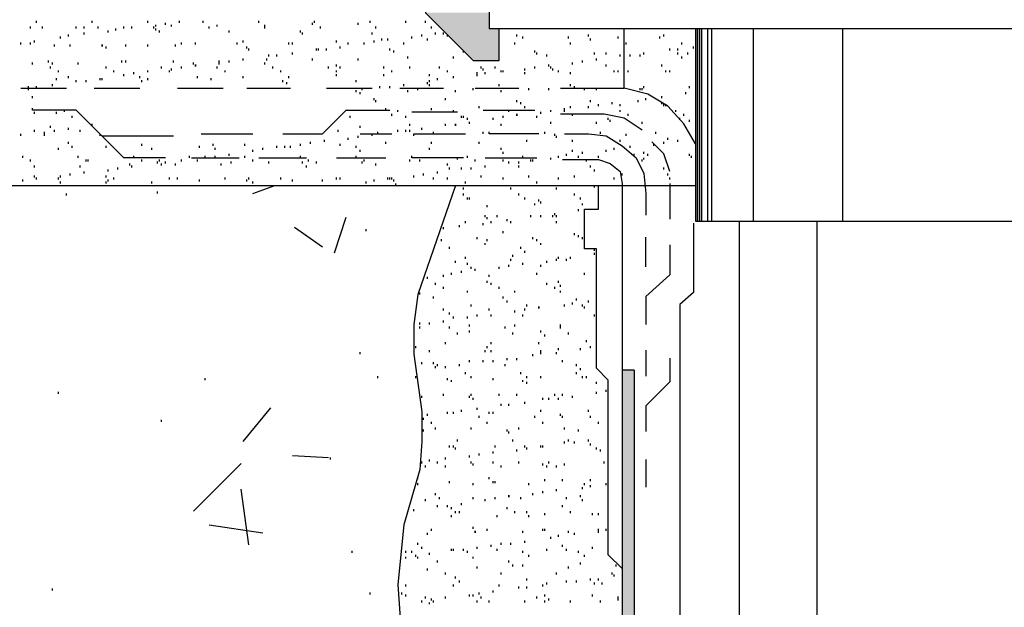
# Model space of a CAD drawing. Header units: millimetres. Extents: x -261 to 187, y -214 to 106.
# Tile 288 of 656: x -131.97 to -131.143, y -151.872 to -151.378. Entities that reach past the tile are written whole.
import ezdxf

# ---------------------------------------------------------------- set-up
doc = ezdxf.new("R2010")
doc.units = ezdxf.units.MM
doc.header["$LTSCALE"] = 0.005
doc.header["$MEASUREMENT"] = 0
doc.layers.add('PDF_Geometry', color=4, linetype='Continuous')
doc.layers.add('PDF_Solid Fills', color=7, linetype='Continuous')

msp = doc.modelspace()

# ---------------------------------------------------------------- linework, layer by layer
at = {"layer": 'PDF_Geometry', "color": 7, "lineweight": 25}
msp.add_lwpolyline([(-131.37232, -150.98427), (-131.3423, -150.96595), (-131.31067, -150.95261), (-131.2773, -150.94263), (-131.244, -150.9376, 0.269865), (-131.5123, -151.32427), (-131.52231, -151.34095), (-131.539, -151.35097), (-131.55733, -151.35429), (-131.57565, -151.34929), (-131.57565, -151.38595), (-130.59731, -151.38595)], format="xyb", dxfattribs=at)
for points in [[(-131.62899, -151.34929), (-131.62899, -151.37261), (-131.58899, -151.41262), (-131.56731, -151.41262), (-131.56731, -151.38595)], [(-131.95565, -151.38096), (-131.95565, -151.37928)], [(-131.90898, -151.38096), (-131.90898, -151.37928)], [(-131.86231, -151.38096), (-131.86231, -151.37928)], [(-131.85564, -151.38427), (-131.85564, -151.38263)], [(-131.84733, -151.38263), (-131.84733, -151.38096)], [(-131.84231, -151.38427), (-131.84231, -151.38263)], [(-131.83567, -151.38096), (-131.83567, -151.37928)], [(-131.81564, -151.38096), (-131.81564, -151.37928)], [(-131.80398, -151.38427), (-131.80398, -151.38263)], [(-131.769, -151.38096), (-131.769, -151.37928)], [(-131.76398, -151.38595), (-131.76398, -151.38427), (-131.76398, -151.38263)], [(-131.72397, -151.38263), (-131.72397, -151.38096)], [(-131.72233, -151.38096), (-131.72233, -151.37928)], [(-131.68565, -151.38263), (-131.68565, -151.38096)], [(-131.67566, -151.38096), (-131.67566, -151.37928)], [(-131.64564, -151.38096), (-131.64564, -151.37928)], [(-131.62899, -151.38096), (-131.62899, -151.37928)], [(-131.96064, -151.38595), (-131.96064, -151.38427)], [(-131.95066, -151.38595), (-131.95066, -151.38427)], [(-131.92898, -151.39261), (-131.92898, -151.39094)], [(-131.92232, -151.38595), (-131.92232, -151.38427)], [(-131.91565, -151.38595), (-131.91565, -151.38427)], [(-131.91565, -151.39094), (-131.91565, -151.3893)], [(-131.90399, -151.38595), (-131.90399, -151.38427)], [(-131.89565, -151.3893), (-131.89565, -151.38762)], [(-131.88898, -151.38762), (-131.88898, -151.38595)], [(-131.88231, -151.38595), (-131.88231, -151.38427)], [(-131.87565, -151.38595), (-131.87565, -151.38427)], [(-131.85732, -151.38595), (-131.85732, -151.38427)], [(-131.85564, -151.38762), (-131.85564, -151.38595)], [(-131.85233, -151.3893), (-131.85233, -151.38762)], [(-131.81065, -151.38595), (-131.81065, -151.38427)], [(-131.794, -151.3893), (-131.794, -151.38762)], [(-131.73399, -151.3893), (-131.73399, -151.38762)], [(-131.73232, -151.39094), (-131.73232, -151.3893)], [(-131.71731, -151.38595), (-131.71731, -151.38427)], [(-131.67399, -151.39094), (-131.67399, -151.3893)], [(-131.67067, -151.38595), (-131.67067, -151.38427)], [(-131.63231, -151.39261), (-131.63231, -151.39094)], [(-131.624, -151.38595), (-131.624, -151.38427)], [(-131.62065, -151.39094), (-131.62065, -151.3893)], [(-131.61398, -151.39094), (-131.61398, -151.3893)], [(-131.61066, -151.39261), (-131.61066, -151.39094)], [(-131.55233, -151.39261), (-131.55233, -151.39094)], [(-131.51565, -151.43597), (-131.46231, -151.43597), (-131.46231, -151.38595)], [(-131.49233, -151.39261), (-131.49233, -151.39094)], [(-131.42897, -151.39261), (-131.42897, -151.39094)], [(-131.40231, -151.38595), (-131.40231, -151.5476), (-130.75733, -151.5476), (-130.75733, -151.38595), (-130.75733, -151.5476)], [(-131.40066, -151.38595), (-131.40066, -151.5476), (-131.40066, -151.38595)], [(-131.39899, -151.38595), (-131.39899, -151.5476)], [(-131.39731, -151.38595), (-131.39731, -151.5476)], [(-131.39232, -151.38595), (-131.39232, -151.5476)], [(-131.389, -151.38595), (-131.389, -151.5476)], [(-131.35399, -151.38595), (-131.35399, -151.5476)], [(-131.27898, -151.38595), (-131.27898, -151.5476)], [(-131.96899, -151.39928), (-131.96899, -151.39761)], [(-131.96064, -151.39928), (-131.96064, -151.39761)], [(-131.95733, -151.39761), (-131.95733, -151.39593)], [(-131.94064, -151.40096), (-131.94064, -151.39928)], [(-131.93565, -151.39429), (-131.93565, -151.39261)], [(-131.92731, -151.40096), (-131.92731, -151.39928)], [(-131.88064, -151.40096), (-131.88064, -151.39928)], [(-131.86231, -151.40096), (-131.86231, -151.39928)], [(-131.83899, -151.40096), (-131.83899, -151.39928)], [(-131.834, -151.39928), (-131.834, -151.39761)], [(-131.82231, -151.39928), (-131.82231, -151.39761)], [(-131.78733, -151.39928), (-131.78733, -151.39761)], [(-131.7823, -151.39761), (-131.7823, -151.39593)], [(-131.74398, -151.39928), (-131.74398, -151.39761)], [(-131.74066, -151.39928), (-131.74066, -151.39761)], [(-131.70397, -151.39761), (-131.70397, -151.39593)], [(-131.69399, -151.39928), (-131.69399, -151.39761)], [(-131.68065, -151.39928), (-131.68065, -151.39761)], [(-131.67231, -151.39761), (-131.67231, -151.39593)], [(-131.66564, -151.39593), (-131.66564, -151.39429)], [(-131.66065, -151.39593), (-131.66065, -151.39429)], [(-131.64732, -151.39928), (-131.64732, -151.39761)], [(-131.64065, -151.39429), (-131.64065, -151.39261)], [(-131.62732, -151.39593), (-131.62732, -151.39429)], [(-131.55398, -151.39928), (-131.55398, -151.39761)], [(-131.54731, -151.39429), (-131.54731, -151.39261)], [(-131.50898, -151.39429), (-131.50898, -151.39261)], [(-131.50731, -151.39928), (-131.50731, -151.39761)], [(-131.49065, -151.39593), (-131.49065, -151.39429)], [(-131.46733, -151.39429), (-131.46733, -151.39261)], [(-131.46067, -151.39928), (-131.46067, -151.39761)], [(-131.43232, -151.39429), (-131.43232, -151.39261)], [(-131.414, -151.39928), (-131.414, -151.39761)], [(-131.89732, -151.4026), (-131.89732, -151.40096)], [(-131.77899, -151.4026), (-131.77899, -151.40096)], [(-131.77731, -151.40427), (-131.77731, -151.4026)], [(-131.74066, -151.40762), (-131.74066, -151.40595)], [(-131.72066, -151.40427), (-131.72066, -151.4026)], [(-131.71898, -151.40427), (-131.71898, -151.4026)], [(-131.71231, -151.40427), (-131.71231, -151.4026)], [(-131.70065, -151.4026), (-131.70065, -151.40096)], [(-131.65898, -151.40427), (-131.65898, -151.4026)], [(-131.65566, -151.40595), (-131.65566, -151.40427)], [(-131.59733, -151.40595), (-131.59733, -151.40427)], [(-131.53732, -151.40595), (-131.53732, -151.40427)], [(-131.53565, -151.40762), (-131.53565, -151.40595)], [(-131.4873, -151.40762), (-131.4873, -151.40595)], [(-131.47732, -151.40762), (-131.47732, -151.40595)], [(-131.44566, -151.40762), (-131.44566, -151.40595)], [(-131.42398, -151.40427), (-131.42398, -151.4026)], [(-131.41732, -151.40427), (-131.41732, -151.4026)], [(-131.41732, -151.40762), (-131.41732, -151.40595)], [(-131.40897, -151.40762), (-131.40897, -151.40595)], [(-131.40398, -151.4026), (-131.40398, -151.40096)], [(-131.95897, -151.41593), (-131.95897, -151.41429)], [(-131.94567, -151.41429), (-131.94567, -151.41262)], [(-131.94232, -151.41593), (-131.94232, -151.41429)], [(-131.92064, -151.41593), (-131.92064, -151.41429)], [(-131.88399, -151.41429), (-131.88399, -151.41262)], [(-131.88064, -151.41429), (-131.88064, -151.41262)], [(-131.84067, -151.41429), (-131.84067, -151.41262)], [(-131.82398, -151.41593), (-131.82398, -151.41429)], [(-131.80231, -151.41593), (-131.80231, -151.41429), (-131.80231, -151.41262)], [(-131.794, -151.41429), (-131.794, -151.41262)], [(-131.7823, -151.41262), (-131.7823, -151.41094)], [(-131.76398, -151.41593), (-131.76398, -151.41429)], [(-131.76233, -151.41262), (-131.76233, -151.41094)], [(-131.76066, -151.40927), (-131.76066, -151.40762)], [(-131.75399, -151.40927), (-131.75399, -151.40762)], [(-131.72397, -151.41262), (-131.72397, -151.41094)], [(-131.68565, -151.41262), (-131.68565, -151.41094)], [(-131.64397, -151.41094), (-131.64397, -151.40927)], [(-131.60567, -151.41094), (-131.60567, -151.40927)], [(-131.56731, -151.41094), (-131.56731, -151.40927)], [(-131.52734, -151.40927), (-131.52734, -151.40762)], [(-131.50566, -151.41593), (-131.50566, -151.41429)], [(-131.49732, -151.41429), (-131.49732, -151.41262)], [(-131.48566, -151.41262), (-131.48566, -151.41094)], [(-131.46566, -151.40927), (-131.46566, -151.40762)], [(-131.45732, -151.40927), (-131.45732, -151.40762)], [(-131.44898, -151.40927), (-131.44898, -151.40762)], [(-131.414, -151.41094), (-131.414, -151.40927)], [(-131.94399, -151.41928), (-131.94399, -151.41761)], [(-131.93732, -151.42263), (-131.93732, -151.42096)], [(-131.89732, -151.41928), (-131.89732, -151.41761)], [(-131.89066, -151.42263), (-131.89066, -151.42096)], [(-131.87397, -151.42428), (-131.87397, -151.42263)], [(-131.86231, -151.42263), (-131.86231, -151.42096)], [(-131.85065, -151.41928), (-131.85065, -151.41761)], [(-131.84398, -151.42263), (-131.84398, -151.42096)], [(-131.84231, -151.42096), (-131.84231, -151.41928)], [(-131.834, -151.41928), (-131.834, -151.41761)], [(-131.80398, -151.41928), (-131.80398, -151.41761)], [(-131.79731, -151.42263), (-131.79731, -151.42096)], [(-131.75731, -151.41928), (-131.75731, -151.41761)], [(-131.75064, -151.42263), (-131.75064, -151.42096)], [(-131.71064, -151.41928), (-131.71064, -151.41761)], [(-131.70397, -151.41761), (-131.70397, -151.41593)], [(-131.70397, -151.42263), (-131.70397, -151.42096)], [(-131.70065, -151.41928), (-131.70065, -151.41761)], [(-131.66397, -151.41928), (-131.66397, -151.41761)], [(-131.6573, -151.42263), (-131.6573, -151.42096)], [(-131.64233, -151.41928), (-131.64233, -151.41761)], [(-131.61733, -151.41928), (-131.61733, -151.41761)], [(-131.61066, -151.42263), (-131.61066, -151.42096)], [(-131.58564, -151.42595), (-131.58564, -151.42428), (-131.58564, -151.42263)], [(-131.58232, -151.41928), (-131.58232, -151.41761)], [(-131.58065, -151.42096), (-131.58065, -151.41928)], [(-131.57897, -151.42428), (-131.57897, -151.42263)], [(-131.57066, -151.41928), (-131.57066, -151.41761)], [(-131.56564, -151.42263), (-131.56564, -151.42096)], [(-131.56399, -151.42263), (-131.56399, -151.42096)], [(-131.54567, -151.42096), (-131.54567, -151.41928)], [(-131.54567, -151.42428), (-131.54567, -151.42263)], [(-131.53732, -151.41928), (-131.53732, -151.41761)], [(-131.52566, -151.41761), (-131.52566, -151.41593)], [(-131.52399, -151.41928), (-131.52399, -151.41761)], [(-131.52231, -151.42096), (-131.52231, -151.41928)], [(-131.51732, -151.42263), (-131.51732, -151.42096)], [(-131.50731, -151.42428), (-131.50731, -151.42263)], [(-131.47732, -151.41761), (-131.47732, -151.41593)], [(-131.47065, -151.42263), (-131.47065, -151.42096)], [(-131.46733, -151.42263), (-131.46733, -151.42096)], [(-131.46231, -151.42096), (-131.46231, -151.41928)], [(-131.45899, -151.42263), (-131.45899, -151.42096)], [(-131.43065, -151.41761), (-131.43065, -151.41593)], [(-131.4273, -151.42263), (-131.4273, -151.42096)], [(-131.42398, -151.42263), (-131.42398, -151.42096)], [(-131.939, -151.4293), (-131.939, -151.42763)], [(-131.92898, -151.42763), (-131.92898, -151.42595)], [(-131.92232, -151.43094), (-131.92232, -151.4293)], [(-131.91401, -151.43094), (-131.91401, -151.4293)], [(-131.90231, -151.4293), (-131.90231, -151.42763)], [(-131.90067, -151.4293), (-131.90067, -151.42763)], [(-131.88231, -151.42595), (-131.88231, -151.42428)], [(-131.86898, -151.42763), (-131.86898, -151.42595)], [(-131.8673, -151.43094), (-131.8673, -151.4293)], [(-131.86231, -151.4293), (-131.86231, -151.42763)], [(-131.82067, -151.42763), (-131.82067, -151.42595)], [(-131.80897, -151.4293), (-131.80897, -151.42763)], [(-131.7823, -151.42763), (-131.7823, -151.42595)], [(-131.749, -151.43094), (-131.749, -151.4293)], [(-131.74565, -151.43262), (-131.74565, -151.43094)], [(-131.74398, -151.42763), (-131.74398, -151.42595)], [(-131.70397, -151.42595), (-131.70397, -151.42428)], [(-131.68732, -151.43094), (-131.68732, -151.4293)], [(-131.66397, -151.42595), (-131.66397, -151.42428)], [(-131.62732, -151.43262), (-131.62732, -151.43094)], [(-131.62564, -151.42595), (-131.62564, -151.42428)], [(-131.62564, -151.43094), (-131.62564, -151.4293)], [(-131.61897, -151.4293), (-131.61897, -151.42763)], [(-131.60567, -151.42763), (-131.60567, -151.42595)], [(-131.96899, -151.43597), (-131.93066, -151.43597)], [(-131.96232, -151.43761), (-131.96232, -151.43597), (-131.96232, -151.43429)], [(-131.95565, -151.43597), (-131.95565, -151.43429)], [(-131.94232, -151.43429), (-131.94232, -151.43262)], [(-131.90734, -151.43597), (-131.86898, -151.43597)], [(-131.83732, -151.43597), (-131.79899, -151.43597)], [(-131.77899, -151.43597), (-131.74233, -151.43597)], [(-131.71231, -151.43597), (-131.67399, -151.43597)], [(-131.68732, -151.43929), (-131.68732, -151.43761)], [(-131.684, -151.44096), (-131.684, -151.43929)], [(-131.68233, -151.43761), (-131.68233, -151.43597)], [(-131.66732, -151.43597), (-131.66732, -151.43429)], [(-131.65898, -151.43597), (-131.65898, -151.43429)], [(-131.65064, -151.43597), (-131.61398, -151.43597)], [(-131.64732, -151.43429), (-131.64732, -151.43262)], [(-131.64397, -151.43929), (-131.64397, -151.43761)], [(-131.63566, -151.43761), (-131.63566, -151.43597)], [(-131.62564, -151.43429), (-131.62564, -151.43262)], [(-131.604, -151.43929), (-131.604, -151.43761)], [(-131.58899, -151.43761), (-131.58899, -151.43597)], [(-131.58731, -151.43597), (-131.55066, -151.43597)], [(-131.56731, -151.43429), (-131.56731, -151.43262)], [(-131.56564, -151.43929), (-131.56564, -151.43761)], [(-131.54232, -151.43761), (-131.54232, -151.43597)], [(-131.52566, -151.43761), (-131.52566, -151.43597)], [(-131.50731, -151.43429), (-131.50731, -151.43262)], [(-131.50399, -151.43597), (-131.50399, -151.43429)], [(-131.49565, -151.43761), (-131.49565, -151.43597)], [(-131.48566, -151.43761), (-131.48566, -151.43597)], [(-131.40231, -151.48261), (-131.41232, -151.46595), (-131.42566, -151.45094), (-131.44231, -151.44096), (-131.46231, -151.43597)], [(-131.44898, -151.43761), (-131.44898, -151.43597)], [(-131.44733, -151.43761), (-131.44733, -151.43597)], [(-131.44566, -151.43597), (-131.44566, -151.43429)], [(-131.41065, -151.44096), (-131.41065, -151.43929)], [(-131.40733, -151.43597), (-131.40733, -151.43429)], [(-131.95897, -151.44428), (-131.95897, -151.44263)], [(-131.67231, -151.44595), (-131.67231, -151.44428)], [(-131.67067, -151.44763), (-131.67067, -151.44595)], [(-131.61234, -151.44595), (-131.61234, -151.44428)], [(-131.55233, -151.44763), (-131.55233, -151.44595)], [(-131.54898, -151.44927), (-131.54898, -151.44763)], [(-131.49065, -151.44763), (-131.49065, -151.44595)], [(-131.47233, -151.44927), (-131.47233, -151.44763)], [(-131.45065, -151.44763), (-131.45065, -151.44595)], [(-131.44398, -151.44595), (-131.44398, -151.44428)], [(-131.43065, -151.44428), (-131.43065, -151.44263)], [(-131.43065, -151.44927), (-131.43065, -151.44763)], [(-131.84733, -151.4943), (-131.88231, -151.4943), (-131.92232, -151.45429), (-131.95897, -151.45429), (-131.95897, -151.45262)], [(-131.95733, -151.45761), (-131.95733, -151.45594)], [(-131.939, -151.45761), (-131.939, -151.45594)], [(-131.93233, -151.45594), (-131.93233, -151.45429)], [(-131.749, -151.47426), (-131.71566, -151.47426), (-131.69566, -151.45429), (-131.65898, -151.45429)], [(-131.66233, -151.45429), (-131.66233, -151.45262)], [(-131.65231, -151.45594), (-131.65231, -151.45429)], [(-131.64065, -151.45594), (-131.60232, -151.45594)], [(-131.624, -151.45429), (-131.624, -151.45262)], [(-131.60567, -151.45594), (-131.60567, -151.45429)], [(-131.584, -151.45262), (-131.584, -151.45094)], [(-131.58065, -151.45429), (-131.53732, -151.45429)], [(-131.559, -151.45594), (-131.559, -151.45429)], [(-131.54567, -151.45262), (-131.54567, -151.45094)], [(-131.53233, -151.45761), (-131.53233, -151.45594)], [(-131.52399, -151.45594), (-131.52399, -151.45429)], [(-131.5123, -151.45594), (-131.5123, -151.45429), (-131.5123, -151.45262)], [(-131.50731, -151.45262), (-131.50731, -151.45094)], [(-131.49233, -151.45262), (-131.49233, -151.45094)], [(-131.48399, -151.45094), (-131.48399, -151.44927)], [(-131.46566, -151.45094), (-131.46566, -151.44927)], [(-131.46566, -151.45594), (-131.46566, -151.45429)], [(-131.42897, -151.45094), (-131.42897, -151.44927)], [(-131.4273, -151.45094), (-131.4273, -151.44927)], [(-131.41899, -151.45594), (-131.41899, -151.45429)], [(-131.92566, -151.46096), (-131.92566, -151.45929)], [(-131.69231, -151.46096), (-131.69231, -151.45929)], [(-131.6573, -151.45929), (-131.6573, -151.45761)], [(-131.64564, -151.46096), (-131.64564, -151.45929)], [(-131.599, -151.46096), (-131.599, -151.45929)], [(-131.59733, -151.46096), (-131.59733, -151.45929)], [(-131.59398, -151.4626), (-131.59398, -151.46096)], [(-131.5923, -151.46595), (-131.5923, -151.46428)], [(-131.5723, -151.4626), (-131.5723, -151.46096)], [(-131.56399, -151.46096), (-131.56399, -151.45929)], [(-131.53565, -151.46096), (-131.53565, -151.45929)], [(-131.52399, -151.46595), (-131.52399, -151.46428)], [(-131.51565, -151.45761), (-131.47899, -151.45761), (-131.46231, -151.46096), (-131.44733, -151.47095)], [(-131.50566, -151.45929), (-131.50566, -151.45761)], [(-131.48566, -151.46595), (-131.48566, -151.46428)], [(-131.47564, -151.4626), (-131.47564, -151.46096)], [(-131.474, -151.46428), (-131.474, -151.4626)], [(-131.45899, -151.45929), (-131.45899, -151.45761)], [(-131.44733, -151.46595), (-131.44733, -151.46428)], [(-131.41564, -151.4626), (-131.41564, -151.46096)], [(-131.41232, -151.45929), (-131.41232, -151.45761)], [(-131.40733, -151.46428), (-131.40733, -151.4626)], [(-131.95733, -151.47262), (-131.95733, -151.47095)], [(-131.94898, -151.47594), (-131.94898, -151.47426), (-131.94898, -151.47262)], [(-131.94399, -151.46927), (-131.94399, -151.46763)], [(-131.94064, -151.47262), (-131.94064, -151.47095)], [(-131.92898, -151.47095), (-131.92898, -151.46927)], [(-131.919, -151.47262), (-131.919, -151.47095)], [(-131.90898, -151.46763), (-131.90898, -151.46595)], [(-131.70233, -151.47262), (-131.70233, -151.47095)], [(-131.684, -151.46927), (-131.684, -151.46763)], [(-131.66899, -151.47426), (-131.66899, -151.47262)], [(-131.65231, -151.47262), (-131.65231, -151.47095)], [(-131.64564, -151.47262), (-131.64564, -151.47095)], [(-131.64233, -151.46763), (-131.64233, -151.46595)], [(-131.64233, -151.47262), (-131.64233, -151.47095)], [(-131.63231, -151.47095), (-131.63231, -151.46927)], [(-131.62232, -151.47426), (-131.62232, -151.47262)], [(-131.61234, -151.46763), (-131.61234, -151.46595)], [(-131.58065, -151.47426), (-131.58065, -151.47262)], [(-131.53397, -151.47426), (-131.57565, -151.47426), (-131.57565, -151.47262)], [(-131.56564, -151.46763), (-131.56564, -151.46595)], [(-131.52898, -151.47426), (-131.52898, -151.47262)], [(-131.48231, -151.47426), (-131.48231, -151.47262)], [(-131.43564, -151.47426), (-131.43564, -151.47262)], [(-131.96899, -151.47594), (-131.96899, -151.47426)], [(-131.92898, -151.48261), (-131.92898, -151.48093)], [(-131.90231, -151.47594), (-131.90231, -151.47426)], [(-131.90067, -151.47594), (-131.84067, -151.47594)], [(-131.81732, -151.47426), (-131.77399, -151.47426)], [(-131.72565, -151.48261), (-131.72565, -151.48093)], [(-131.71399, -151.48093), (-131.71399, -151.47929)], [(-131.69399, -151.47929), (-131.69399, -151.47761)], [(-131.68565, -151.47761), (-131.68565, -151.47594)], [(-131.684, -151.47426), (-131.6573, -151.47426)], [(-131.67399, -151.47594), (-131.67399, -151.47426)], [(-131.66233, -151.48261), (-131.66233, -151.48093)], [(-131.63898, -151.47594), (-131.63898, -151.47426), (-131.59565, -151.47426)], [(-131.624, -151.48261), (-131.624, -151.48093)], [(-131.584, -151.48261), (-131.584, -151.48093)], [(-131.54399, -151.48093), (-131.54399, -151.47929)], [(-131.52064, -151.47594), (-131.52064, -151.47426)], [(-131.519, -151.47761), (-131.519, -151.47594)], [(-131.5123, -151.47426), (-131.49233, -151.47426), (-131.47732, -151.47594), (-131.46398, -151.48428), (-131.45233, -151.4943), (-131.44566, -151.50763), (-131.44398, -151.52428), (-131.44398, -151.54261)], [(-131.50566, -151.48093), (-131.50566, -151.47929)], [(-131.46566, -151.48093), (-131.46566, -151.47929)], [(-131.46067, -151.47594), (-131.46067, -151.47426)], [(-131.42398, -151.50596), (-131.42897, -151.49095), (-131.43899, -151.48093)], [(-131.42897, -151.48261), (-131.42897, -151.48093)], [(-131.42566, -151.47929), (-131.42566, -151.47761)], [(-131.41732, -151.48093), (-131.41732, -151.47929)], [(-131.93732, -151.4876), (-131.93732, -151.48596)], [(-131.92566, -151.48596), (-131.92566, -151.48428)], [(-131.89732, -151.48596), (-131.89732, -151.48428)], [(-131.8673, -151.48428), (-131.8673, -151.48261)], [(-131.85899, -151.4876), (-131.85899, -151.48596)], [(-131.81899, -151.48596), (-131.81899, -151.48428)], [(-131.80733, -151.48428), (-131.80733, -151.48261)], [(-131.80566, -151.4876), (-131.80566, -151.48596)], [(-131.78066, -151.48428), (-131.78066, -151.48261)], [(-131.77399, -151.48927), (-131.77399, -151.4876)], [(-131.76565, -151.4876), (-131.76565, -151.48596)], [(-131.75399, -151.48596), (-131.75399, -151.48428)], [(-131.74733, -151.48596), (-131.74733, -151.48428)], [(-131.74233, -151.48596), (-131.74233, -151.48428)], [(-131.73399, -151.48428), (-131.73399, -151.48261)], [(-131.70065, -151.48428), (-131.70065, -151.48261)], [(-131.68732, -151.48596), (-131.68732, -151.48428)], [(-131.684, -151.48927), (-131.684, -151.4876)], [(-131.62564, -151.4876), (-131.62564, -151.48596)], [(-131.56564, -151.4876), (-131.56564, -151.48596)], [(-131.56399, -151.49095), (-131.56399, -151.48927)], [(-131.50566, -151.48927), (-131.50566, -151.4876)], [(-131.49732, -151.49095), (-131.49732, -151.48927)], [(-131.47732, -151.48927), (-131.47732, -151.4876)], [(-131.47065, -151.4876), (-131.47065, -151.48596)], [(-131.45732, -151.48596), (-131.45732, -151.48428)], [(-131.44566, -151.49095), (-131.44566, -151.48927)], [(-131.43732, -151.48428), (-131.43732, -151.48261)], [(-131.96731, -151.4943), (-131.96731, -151.49262)], [(-131.96064, -151.49762), (-131.96064, -151.49594)], [(-131.92064, -151.4943), (-131.92064, -151.49262)], [(-131.91401, -151.49762), (-131.91401, -151.49594)], [(-131.91233, -151.49762), (-131.91233, -151.49594)], [(-131.87397, -151.4943), (-131.87397, -151.49262)], [(-131.8673, -151.49762), (-131.8673, -151.49594)], [(-131.854, -151.49929), (-131.854, -151.49762)], [(-131.85233, -151.49762), (-131.85233, -151.49594)], [(-131.84733, -151.49929), (-131.84733, -151.49762)], [(-131.834, -151.49762), (-131.834, -151.49594)], [(-131.82733, -151.4943), (-131.82733, -151.49262)], [(-131.82566, -151.4943), (-131.78565, -151.4943)], [(-131.82067, -151.49762), (-131.82067, -151.49594)], [(-131.814, -151.4943), (-131.814, -151.49262)], [(-131.80566, -151.4943), (-131.80566, -151.49262)], [(-131.794, -151.49262), (-131.794, -151.49095)], [(-131.79232, -151.49929), (-131.79232, -151.49762)], [(-131.78066, -151.4943), (-131.78066, -151.49262)], [(-131.77399, -151.49762), (-131.77399, -151.49594)], [(-131.769, -151.4943), (-131.72897, -151.4943)], [(-131.76066, -151.49929), (-131.76066, -151.49762)], [(-131.73399, -151.4943), (-131.73399, -151.49262)], [(-131.73232, -151.49929), (-131.73232, -151.49762)], [(-131.72732, -151.49762), (-131.72732, -151.49594)], [(-131.72066, -151.49929), (-131.72066, -151.49762)], [(-131.70397, -151.4943), (-131.66233, -151.4943)], [(-131.68732, -151.4943), (-131.68732, -151.49262)], [(-131.68233, -151.49929), (-131.68233, -151.49762)], [(-131.68065, -151.49762), (-131.68065, -151.49594)], [(-131.64233, -151.49762), (-131.64233, -151.49594)], [(-131.59733, -151.4943), (-131.64065, -151.4943), (-131.64065, -151.49262)], [(-131.63398, -151.49762), (-131.63398, -151.49594)], [(-131.60232, -151.49594), (-131.60232, -151.4943)], [(-131.59398, -151.4943), (-131.59398, -151.49262)], [(-131.58731, -151.49762), (-131.58731, -151.49594)], [(-131.57897, -151.4943), (-131.53565, -151.4943)], [(-131.56399, -151.49762), (-131.56399, -151.49594)], [(-131.559, -151.49929), (-131.559, -151.49762)], [(-131.55066, -151.49929), (-131.55066, -151.49762)], [(-131.54731, -151.4943), (-131.54731, -151.49262)], [(-131.54064, -151.49762), (-131.54064, -151.49594)], [(-131.539, -151.49762), (-131.539, -151.49594)], [(-131.52399, -151.49594), (-131.52399, -151.4943)], [(-131.51732, -151.4943), (-131.51732, -151.49262)], [(-131.51397, -151.49594), (-131.48399, -151.49594), (-131.474, -151.49929), (-131.46566, -151.50596), (-131.46398, -151.51594), (-131.46398, -153.06428)], [(-131.51066, -151.49262), (-131.51066, -151.49095)], [(-131.50064, -151.4943), (-131.50064, -151.49262)], [(-131.49397, -151.49762), (-131.49397, -151.49594)], [(-131.48399, -151.4943), (-131.48399, -151.49262)], [(-131.454, -151.49262), (-131.454, -151.49095)], [(-131.44733, -151.49762), (-131.44733, -151.49594)], [(-131.44566, -151.49594), (-131.44566, -151.4943)], [(-131.44231, -151.49262), (-131.44231, -151.49095)], [(-131.40733, -151.49262), (-131.40733, -151.49095)], [(-131.40566, -151.4943), (-131.40566, -151.49262)], [(-131.95733, -151.50261), (-131.95733, -151.50097)], [(-131.919, -151.50261), (-131.919, -151.50097)], [(-131.91565, -151.50763), (-131.91565, -151.50596)], [(-131.89565, -151.50596), (-131.89565, -151.50428)], [(-131.88731, -151.50428), (-131.88731, -151.50261)], [(-131.87732, -151.50097), (-131.87732, -151.49929)], [(-131.87565, -151.50261), (-131.87565, -151.50097)], [(-131.85065, -151.50097), (-131.85065, -151.49929)], [(-131.83899, -151.50097), (-131.83899, -151.49929)], [(-131.80066, -151.50097), (-131.80066, -151.49929)], [(-131.72897, -151.50261), (-131.72897, -151.50097)], [(-131.67067, -151.50097), (-131.67067, -151.49929)], [(-131.61897, -151.50763), (-131.61897, -151.50596)], [(-131.61066, -151.50097), (-131.61066, -151.49929)], [(-131.60899, -151.50428), (-131.60899, -151.50261)], [(-131.599, -151.50428), (-131.599, -151.50261)], [(-131.59066, -151.50428), (-131.59066, -151.50261)], [(-131.57897, -151.50261), (-131.57897, -151.50097)], [(-131.55066, -151.50261), (-131.55066, -151.50097)], [(-131.49065, -151.50261), (-131.49065, -151.50097)], [(-131.4873, -151.50596), (-131.4873, -151.50428)], [(-131.42897, -151.50428), (-131.42897, -151.50261)], [(-131.96731, -151.5143), (-131.96731, -151.51262)], [(-131.95733, -151.51095), (-131.95733, -151.50928)], [(-131.95565, -151.51262), (-131.95565, -151.51095)], [(-131.93732, -151.51262), (-131.93732, -151.51095)], [(-131.93565, -151.51095), (-131.93565, -151.50928)], [(-131.93565, -151.51594), (-131.93565, -151.5143)], [(-131.92731, -151.50928), (-131.92731, -151.50763)], [(-131.89732, -151.51095), (-131.89732, -151.50928)], [(-131.89732, -151.51594), (-131.89732, -151.5143)], [(-131.89565, -151.5143), (-131.89565, -151.51262)], [(-131.89066, -151.51262), (-131.89066, -151.51095)], [(-131.85899, -151.51594), (-131.85899, -151.5143)], [(-131.84398, -151.51262), (-131.84398, -151.51095)], [(-131.83732, -151.51262), (-131.83732, -151.51095)], [(-131.81899, -151.5143), (-131.81899, -151.51262)], [(-131.79731, -151.51262), (-131.79731, -151.51095)], [(-131.77899, -151.5143), (-131.77899, -151.51262)], [(-131.77731, -151.51262), (-131.77731, -151.51095)], [(-131.77399, -151.51594), (-131.77399, -151.5143)], [(-131.75064, -151.51262), (-131.75064, -151.51095)], [(-131.74066, -151.5143), (-131.74066, -151.51262)], [(-131.71566, -151.5143), (-131.71566, -151.51262)], [(-131.70397, -151.51262), (-131.70397, -151.51095)], [(-131.70065, -151.51262), (-131.70065, -151.51095)], [(-131.67898, -151.51594), (-131.67898, -151.5143)], [(-131.67231, -151.5143), (-131.67231, -151.51262)], [(-131.66065, -151.51262), (-131.66065, -151.51095)], [(-131.65898, -151.51262), (-131.65898, -151.51095)], [(-131.6573, -151.51262), (-131.6573, -151.51095)], [(-131.65566, -151.5143), (-131.65566, -151.51262)], [(-131.63898, -151.51095), (-131.63898, -151.50928)], [(-131.63067, -151.50928), (-131.63067, -151.50763)], [(-131.62232, -151.51262), (-131.62232, -151.51095)], [(-131.61066, -151.51262), (-131.61066, -151.51095)], [(-131.59565, -151.51594), (-131.59565, -151.5143)], [(-131.58232, -151.51095), (-131.58232, -151.50928)], [(-131.56399, -151.51262), (-131.56399, -151.51095)], [(-131.54232, -151.51095), (-131.54232, -151.50928)], [(-131.53565, -151.51594), (-131.53565, -151.5143)], [(-131.51732, -151.51262), (-131.51732, -151.51095)], [(-131.50399, -151.51095), (-131.50399, -151.50928)], [(-131.47065, -151.51262), (-131.47065, -151.51095)], [(-131.46398, -151.50928), (-131.46398, -151.50763)], [(-131.42566, -151.50928), (-131.42566, -151.50763)], [(-131.42398, -151.51262), (-131.42398, -151.51095)], [(-132.34399, -151.51762), (-131.40231, -151.51762)], [(-131.854, -151.52428), (-131.854, -151.52261)], [(-131.77399, -151.52428), (-131.75567, -151.51762)], [(-131.65399, -151.51762), (-131.65399, -151.51594)], [(-131.604, -151.51762), (-131.63566, -151.60928), (-131.63898, -151.63428), (-131.63898, -151.6593), (-131.63231, -151.70762), (-131.63231, -151.73261), (-131.63398, -151.75596), (-131.64732, -151.80263), (-131.65231, -151.85262), (-131.64899, -151.90097), (-131.63733, -151.94764), (-131.61566, -151.99263), (-131.60567, -152.01595), (-131.60065, -152.0393), (-131.60567, -152.06262), (-131.61234, -152.08762), (-131.61897, -152.11097), (-131.61897, -152.13429), (-131.61234, -152.15928), (-131.60232, -152.18096), (-131.59066, -152.20263), (-131.58564, -152.22595), (-131.58899, -152.27594)], [(-131.59733, -151.52097), (-131.59733, -151.51929)], [(-131.55733, -151.52097), (-131.55733, -151.51929)], [(-131.519, -151.52097), (-131.519, -151.51929)], [(-131.46398, -151.83929), (-131.47564, -151.82763), (-131.47564, -151.68095), (-131.48566, -151.67096), (-131.48566, -151.57095), (-131.49565, -151.57095), (-131.49565, -151.53762), (-131.48399, -151.53762), (-131.48399, -151.51762)], [(-131.4873, -151.51929), (-131.4873, -151.51762)], [(-131.42398, -151.51594), (-131.42398, -151.54596)], [(-131.93066, -151.52596), (-131.93066, -151.52428)], [(-131.59733, -151.52596), (-131.59733, -151.52428)], [(-131.59398, -151.52928), (-131.59398, -151.52763)], [(-131.5923, -151.52928), (-131.5923, -151.52763)], [(-131.55066, -151.52596), (-131.55066, -151.52428)], [(-131.54567, -151.52928), (-131.54567, -151.52763)], [(-131.53397, -151.53095), (-131.53397, -151.52928)], [(-131.53233, -151.53263), (-131.53233, -151.53095)], [(-131.50399, -151.52596), (-131.50399, -151.52428)], [(-131.499, -151.52928), (-131.499, -151.52763)], [(-131.57733, -151.53594), (-131.57733, -151.53427)], [(-131.53732, -151.53427), (-131.53732, -151.53263)], [(-131.50064, -151.53929), (-131.50064, -151.53762)], [(-131.49732, -151.53427), (-131.49732, -151.53263)], [(-131.70565, -151.5743), (-131.69566, -151.54429)], [(-131.59565, -151.54928), (-131.59565, -151.5476)], [(-131.57897, -151.54429), (-131.57897, -151.54261)], [(-131.57733, -151.54596), (-131.57733, -151.54429)], [(-131.57398, -151.54928), (-131.57398, -151.5476)], [(-131.56899, -151.54429), (-131.56899, -151.54261)], [(-131.56064, -151.5476), (-131.56064, -151.54596)], [(-131.55733, -151.54928), (-131.55733, -151.5476)], [(-131.54064, -151.54429), (-131.54064, -151.54261)], [(-131.53233, -151.54429), (-131.53233, -151.54261)], [(-131.52231, -151.54429), (-131.52231, -151.54261)], [(-131.52064, -151.54261), (-131.52064, -151.54094)], [(-131.519, -151.54429), (-131.519, -151.54261)], [(-131.519, -151.54928), (-131.519, -151.5476)], [(-131.36565, -151.5476), (-131.36565, -153.06428)], [(-131.30065, -151.5476), (-131.30065, -153.06428)], [(-131.73898, -151.55263), (-131.71566, -151.56928)], [(-131.67898, -151.55595), (-131.67898, -151.55427)], [(-131.61398, -151.55427), (-131.61398, -151.55263)], [(-131.60065, -151.55263), (-131.60065, -151.55095)], [(-131.58065, -151.55095), (-131.58065, -151.54928)], [(-131.56399, -151.55762), (-131.56399, -151.55595)], [(-131.40398, -151.54928), (-131.40398, -151.60761), (-131.41564, -151.61763), (-131.41564, -153.06428)], [(-131.61566, -151.56429), (-131.61566, -151.56261)], [(-131.58564, -151.56261), (-131.58564, -151.56094)], [(-131.57733, -151.56429), (-131.57733, -151.56261)], [(-131.539, -151.56261), (-131.539, -151.56094)], [(-131.53565, -151.56429), (-131.53565, -151.56261)], [(-131.50399, -151.55926), (-131.50399, -151.55762)], [(-131.50064, -151.56094), (-131.50064, -151.55926)], [(-131.49732, -151.56261), (-131.49732, -151.56094)], [(-131.44398, -151.58596), (-131.44398, -151.56094)], [(-131.60899, -151.57095), (-131.60899, -151.56928)], [(-131.57897, -151.5676), (-131.57897, -151.56596)], [(-131.54898, -151.57095), (-131.54898, -151.56928)], [(-131.54567, -151.5743), (-131.54567, -151.57263)], [(-131.53233, -151.5676), (-131.53233, -151.56596)], [(-131.4873, -151.57263), (-131.4873, -151.57095)], [(-131.42398, -151.5676), (-131.42398, -151.59263), (-131.44398, -151.61096), (-131.44398, -151.63428)], [(-131.604, -151.58261), (-131.604, -151.58097)], [(-131.59565, -151.5793), (-131.59565, -151.57762)], [(-131.55733, -151.58097), (-131.55733, -151.5793)], [(-131.55565, -151.57762), (-131.55565, -151.57595)], [(-131.52734, -151.58261), (-131.52734, -151.58097)], [(-131.519, -151.58097), (-131.519, -151.5793)], [(-131.51732, -151.5793), (-131.51732, -151.57762)], [(-131.51066, -151.58097), (-131.51066, -151.5793)], [(-131.50731, -151.5793), (-131.50731, -151.57762)], [(-131.4873, -151.57595), (-131.4873, -151.5743)], [(-131.599, -151.59096), (-131.599, -151.58928)], [(-131.59398, -151.58429), (-131.59398, -151.58261)], [(-131.59066, -151.58761), (-131.59066, -151.58596)], [(-131.58731, -151.58928), (-131.58731, -151.58761)], [(-131.56731, -151.58761), (-131.56731, -151.58596)], [(-131.559, -151.58596), (-131.559, -151.58429)], [(-131.54731, -151.58429), (-131.54731, -151.58261)], [(-131.53233, -151.58596), (-131.53233, -151.58429)], [(-131.62732, -151.59595), (-131.62732, -151.59427)], [(-131.61398, -151.59427), (-131.61398, -151.59263)], [(-131.60731, -151.59263), (-131.60731, -151.59096)], [(-131.57733, -151.5993), (-131.57733, -151.59762)], [(-131.57565, -151.59427), (-131.57565, -151.59263)], [(-131.53565, -151.59263), (-131.53565, -151.59096)], [(-131.51732, -151.5993), (-131.51732, -151.59762)], [(-131.49565, -151.59263), (-131.49565, -151.59096)], [(-131.62065, -151.60094), (-131.62065, -151.5993)], [(-131.61398, -151.60429), (-131.61398, -151.60262)], [(-131.59398, -151.60761), (-131.59398, -151.60597)], [(-131.57398, -151.60094), (-131.57398, -151.5993)], [(-131.56731, -151.60429), (-131.56731, -151.60262)], [(-131.55398, -151.60761), (-131.55398, -151.60597)], [(-131.52734, -151.60094), (-131.52734, -151.5993)], [(-131.52064, -151.60429), (-131.52064, -151.60262)], [(-131.51565, -151.60262), (-131.51565, -151.60094)], [(-131.51565, -151.60761), (-131.51565, -151.60597)], [(-131.63398, -151.60928), (-131.63398, -151.60761)], [(-131.62232, -151.6126), (-131.62232, -151.61096)], [(-131.56399, -151.6126), (-131.56399, -151.61096)], [(-131.50231, -151.61428), (-131.50231, -151.6126)], [(-131.61398, -151.62262), (-131.61398, -151.62094)], [(-131.59066, -151.61927), (-131.59066, -151.61763)], [(-131.57565, -151.62262), (-131.57565, -151.62094)], [(-131.56064, -151.61595), (-131.56064, -151.61428)], [(-131.54567, -151.62262), (-131.54567, -151.62094)], [(-131.54399, -151.61927), (-131.54399, -151.61763)], [(-131.5123, -151.61927), (-131.5123, -151.61763)], [(-131.50566, -151.61763), (-131.50566, -151.61595)], [(-131.49732, -151.61927), (-131.49732, -151.61763)], [(-131.49565, -151.62094), (-131.49565, -151.61927)], [(-131.49233, -151.61595), (-131.49233, -151.61428)], [(-131.60899, -151.62594), (-131.60899, -151.62429)], [(-131.60567, -151.62929), (-131.60567, -151.62761)], [(-131.59398, -151.62929), (-131.59398, -151.62761)], [(-131.58564, -151.62761), (-131.58564, -151.62594)], [(-131.57398, -151.62761), (-131.57398, -151.62594)], [(-131.55398, -151.62429), (-131.55398, -151.62262)], [(-131.54731, -151.62761), (-131.54731, -151.62594)], [(-131.4873, -151.62761), (-131.4873, -151.62594)], [(-131.63398, -151.63428), (-131.63398, -151.6326)], [(-131.63398, -151.63763), (-131.63398, -151.63595)], [(-131.62564, -151.63428), (-131.62564, -151.6326)], [(-131.61398, -151.6326), (-131.61398, -151.63096)], [(-131.60899, -151.63763), (-131.60899, -151.63595)], [(-131.5923, -151.63595), (-131.5923, -151.63428)], [(-131.56232, -151.63763), (-131.56232, -151.63595)], [(-131.55398, -151.63595), (-131.55398, -151.63428)], [(-131.51565, -151.63763), (-131.51565, -151.63595), (-131.51565, -151.63428)], [(-131.60232, -151.64262), (-131.60232, -151.64094)], [(-131.5923, -151.64094), (-131.5923, -151.63927)], [(-131.55565, -151.64262), (-131.55565, -151.64094)], [(-131.53233, -151.64094), (-131.53233, -151.63927)], [(-131.52898, -151.64429), (-131.52898, -151.64262)], [(-131.50898, -151.64262), (-131.50898, -151.64094)], [(-131.63733, -151.65428), (-131.63733, -151.65264)], [(-131.61234, -151.65096), (-131.61234, -151.64929)], [(-131.57733, -151.65428), (-131.57733, -151.65264)], [(-131.57398, -151.65096), (-131.57398, -151.64929)], [(-131.53397, -151.65096), (-131.53397, -151.64929)], [(-131.51732, -151.65595), (-131.51732, -151.65428)], [(-131.499, -151.65595), (-131.499, -151.65428)], [(-131.49397, -151.64929), (-131.49397, -151.64761)], [(-131.49065, -151.65428), (-131.49065, -151.65264)], [(-131.684, -151.6593), (-131.684, -151.65763)], [(-131.62564, -151.65763), (-131.62564, -151.65595)], [(-131.57897, -151.65763), (-131.57897, -151.65595)], [(-131.57398, -151.65763), (-131.57398, -151.65595)], [(-131.56064, -151.6643), (-131.56064, -151.66262)], [(-131.55233, -151.6643), (-131.55233, -151.66262)], [(-131.539, -151.66095), (-131.539, -151.6593)], [(-131.53233, -151.6593), (-131.53233, -151.65763), (-131.53233, -151.65595)], [(-131.519, -151.6593), (-131.519, -151.65763)], [(-131.44398, -151.65595), (-131.44398, -151.67763)], [(-131.42398, -151.66262), (-131.42398, -151.68262), (-131.44398, -151.70262), (-131.44398, -151.7243)], [(-131.63231, -151.66761), (-131.63231, -151.66597)], [(-131.62232, -151.66761), (-131.62232, -151.66597)], [(-131.62065, -151.67096), (-131.62065, -151.66929)], [(-131.61897, -151.66929), (-131.61897, -151.66761)], [(-131.61234, -151.67096), (-131.61234, -151.66929)], [(-131.60065, -151.66929), (-131.60065, -151.66761)], [(-131.5923, -151.66597), (-131.5923, -151.6643)], [(-131.58065, -151.66597), (-131.58065, -151.6643)], [(-131.5723, -151.66597), (-131.5723, -151.6643)], [(-131.56232, -151.66929), (-131.56232, -151.66761)], [(-131.51397, -151.66597), (-131.51397, -151.6643)], [(-131.50231, -151.66929), (-131.50231, -151.66761)], [(-131.499, -151.67261), (-131.499, -151.67096)], [(-131.814, -151.68095), (-131.814, -151.67927)], [(-131.66899, -151.67927), (-131.66899, -151.67763)], [(-131.63733, -151.67927), (-131.63733, -151.67763)], [(-131.61066, -151.68095), (-131.61066, -151.67927)], [(-131.59565, -151.67596), (-131.59565, -151.67428)], [(-131.59066, -151.67927), (-131.59066, -151.67763)], [(-131.5723, -151.68095), (-131.5723, -151.67927)], [(-131.54898, -151.67596), (-131.54898, -151.67428)], [(-131.54399, -151.67927), (-131.54399, -151.67763)], [(-131.53233, -151.67927), (-131.53233, -151.67763)], [(-131.50231, -151.67596), (-131.50231, -151.67428)], [(-131.49732, -151.67927), (-131.49732, -151.67763)], [(-131.49397, -151.67927), (-131.49397, -151.67763)], [(-131.454, -151.67261), (-131.46398, -151.67261)], [(-131.454, -151.67261), (-131.454, -153.06428)], [(-131.60731, -151.68262), (-131.60731, -151.68095)], [(-131.54731, -151.68262), (-131.54731, -151.68095)], [(-131.54399, -151.6843), (-131.54399, -151.68262)], [(-131.48566, -151.6843), (-131.48566, -151.68262)], [(-131.93732, -151.69261), (-131.93732, -151.69096)], [(-131.63231, -151.69596), (-131.63231, -151.69428)], [(-131.61398, -151.69428), (-131.61398, -151.69261)], [(-131.5923, -151.69596), (-131.5923, -151.69428)], [(-131.59066, -151.69428), (-131.59066, -151.69261)], [(-131.58899, -151.6976), (-131.58899, -151.69596)], [(-131.56731, -151.69428), (-131.56731, -151.69261)], [(-131.55233, -151.69428), (-131.55233, -151.69261)], [(-131.53066, -151.6976), (-131.53066, -151.69596)], [(-131.52566, -151.6976), (-131.52566, -151.69596)], [(-131.52064, -151.69428), (-131.52064, -151.69261)], [(-131.51732, -151.6976), (-131.51732, -151.69596)], [(-131.51397, -151.69428), (-131.51397, -151.69261)], [(-131.50566, -151.69596), (-131.50566, -151.69428)], [(-131.48566, -151.69261), (-131.48566, -151.69096)], [(-131.47732, -151.69096), (-131.47732, -151.68929)], [(-131.7823, -151.73261), (-131.75898, -151.70427)], [(-131.58564, -151.70594), (-131.58564, -151.70427)], [(-131.56564, -151.70262), (-131.56564, -151.70095)], [(-131.559, -151.70262), (-131.559, -151.70095)], [(-131.54567, -151.70095), (-131.54567, -151.69927)], [(-131.63067, -151.71428), (-131.63067, -151.71261)], [(-131.62732, -151.71093), (-131.62732, -151.70929)], [(-131.61066, -151.70929), (-131.61066, -151.70762)], [(-131.60567, -151.70929), (-131.60567, -151.70762)], [(-131.599, -151.70762), (-131.599, -151.70594)], [(-131.584, -151.71261), (-131.584, -151.71093)], [(-131.57565, -151.70929), (-131.57565, -151.70762)], [(-131.5723, -151.70929), (-131.5723, -151.70762)], [(-131.53732, -151.71261), (-131.53732, -151.71093)], [(-131.53233, -151.70762), (-131.53233, -151.70594)], [(-131.51565, -151.71093), (-131.51565, -151.70929)], [(-131.51397, -151.71261), (-131.51397, -151.71093)], [(-131.49233, -151.70762), (-131.49233, -151.70594)], [(-131.49065, -151.71261), (-131.49065, -151.71093)], [(-131.85065, -151.71596), (-131.85065, -151.71428)], [(-131.624, -151.71763), (-131.624, -151.71596)], [(-131.62065, -151.72263), (-131.62065, -151.72095)], [(-131.59066, -151.72263), (-131.59066, -151.72095)], [(-131.57733, -151.71763), (-131.57733, -151.71596)], [(-131.55066, -151.72263), (-131.55066, -151.72095)], [(-131.53066, -151.71763), (-131.53066, -151.71596)], [(-131.5123, -151.72263), (-131.5123, -151.72095)], [(-131.48399, -151.71763), (-131.48399, -151.71596)], [(-131.63067, -151.7243), (-131.63067, -151.72263)], [(-131.56064, -151.7243), (-131.56064, -151.72263)], [(-131.559, -151.72594), (-131.559, -151.7243)], [(-131.50064, -151.7243), (-131.50064, -151.72263)], [(-131.60899, -151.73764), (-131.60899, -151.73596)], [(-131.60567, -151.73764), (-131.60567, -151.73596)], [(-131.604, -151.73928), (-131.604, -151.73764)], [(-131.60232, -151.73261), (-131.60232, -151.73097)], [(-131.57066, -151.73764), (-131.57066, -151.73596)], [(-131.55565, -151.73261), (-131.55565, -151.73097)], [(-131.54567, -151.73764), (-131.54567, -151.73596)], [(-131.54399, -151.73928), (-131.54399, -151.73764)], [(-131.53233, -151.73764), (-131.53233, -151.73596)], [(-131.53066, -151.73764), (-131.53066, -151.73596)], [(-131.5123, -151.73429), (-131.5123, -151.73261)], [(-131.50898, -151.73261), (-131.50898, -151.73097)], [(-131.50399, -151.73429), (-131.50399, -151.73261)], [(-131.49233, -151.73261), (-131.49233, -151.73097)], [(-131.49065, -151.73596), (-131.49065, -151.73429)], [(-131.48566, -151.73928), (-131.48566, -151.73764)], [(-131.74066, -151.7443), (-131.71064, -151.74595)], [(-131.709, -151.74762), (-131.709, -151.74595)], [(-131.61234, -151.74762), (-131.61234, -151.74595)], [(-131.5923, -151.74595), (-131.5923, -151.7443)], [(-131.584, -151.7443), (-131.584, -151.74263)], [(-131.5723, -151.74263), (-131.5723, -151.74095)], [(-131.55233, -151.74095), (-131.55233, -151.73928)], [(-131.48231, -151.74095), (-131.48231, -151.73928)], [(-131.82398, -151.79094), (-131.78398, -151.75094)], [(-131.63231, -151.75094), (-131.63231, -151.7493)], [(-131.62899, -151.75429), (-131.62899, -151.75261)], [(-131.62564, -151.7493), (-131.62564, -151.74762)], [(-131.61897, -151.75094), (-131.61897, -151.7493)], [(-131.61234, -151.75429), (-131.61234, -151.75261)], [(-131.59066, -151.75094), (-131.59066, -151.7493)], [(-131.58899, -151.75261), (-131.58899, -151.75094)], [(-131.5723, -151.75094), (-131.5723, -151.7493)], [(-131.56564, -151.75429), (-131.56564, -151.75261)], [(-131.55066, -151.75094), (-131.55066, -151.7493)], [(-131.53066, -151.75261), (-131.53066, -151.75094)], [(-131.52734, -151.75429), (-131.52734, -151.75261)], [(-131.52566, -151.75094), (-131.52566, -151.7493)], [(-131.519, -151.75429), (-131.519, -151.75261)], [(-131.5123, -151.75261), (-131.5123, -151.75094)], [(-131.47899, -151.75094), (-131.47899, -151.7493)], [(-131.44398, -151.74762), (-131.44398, -151.77094)], [(-131.63566, -151.76427), (-131.63566, -151.76263)], [(-131.57565, -151.76427), (-131.57565, -151.76263)], [(-131.63566, -151.7693), (-131.63566, -151.76762)], [(-131.60899, -151.76762), (-131.60899, -151.76595)], [(-131.58899, -151.7693), (-131.58899, -151.76762)], [(-131.5723, -151.76762), (-131.5723, -151.76595)], [(-131.57066, -151.76762), (-131.57066, -151.76595)], [(-131.54232, -151.7693), (-131.54232, -151.76762)], [(-131.52898, -151.76595), (-131.52898, -151.76427)], [(-131.51397, -151.76595), (-131.51397, -151.76427)], [(-131.49732, -151.77261), (-131.49732, -151.77094)], [(-131.49565, -151.7693), (-131.49565, -151.76762)], [(-131.49065, -151.76595), (-131.49065, -151.76427)], [(-131.49065, -151.77094), (-131.49065, -151.7693)], [(-131.47732, -151.7693), (-131.47732, -151.76762)], [(-131.77731, -151.81928), (-131.78398, -151.77261)], [(-131.62065, -151.77761), (-131.62065, -151.77596)], [(-131.61733, -151.78096), (-131.61733, -151.77928)], [(-131.58899, -151.78096), (-131.58899, -151.77928)], [(-131.57066, -151.78096), (-131.57066, -151.77928)], [(-131.54898, -151.78096), (-131.54898, -151.77928)], [(-131.539, -151.77761), (-131.539, -151.77596)], [(-131.53066, -151.77596), (-131.53066, -151.77429)], [(-131.519, -151.77429), (-131.519, -151.77261)], [(-131.51066, -151.78096), (-131.51066, -151.77928)], [(-131.499, -151.77928), (-131.499, -151.77761)], [(-131.62899, -151.7826), (-131.62899, -151.78096)], [(-131.61897, -151.78762), (-131.61897, -151.78595)], [(-131.61066, -151.78762), (-131.61066, -151.78595)], [(-131.60731, -151.7893), (-131.60731, -151.78762)], [(-131.599, -151.78595), (-131.599, -151.78427)], [(-131.57897, -151.7826), (-131.57897, -151.78096)], [(-131.56064, -151.7893), (-131.56064, -151.78762)], [(-131.51397, -151.78762), (-131.51397, -151.78595)], [(-131.49732, -151.7826), (-131.49732, -151.78096)], [(-131.63898, -151.79094), (-131.63898, -151.7893)], [(-131.60731, -151.79597), (-131.60731, -151.79429)], [(-131.604, -151.79262), (-131.604, -151.79094)], [(-131.60065, -151.79262), (-131.60065, -151.79094)], [(-131.56899, -151.79597), (-131.56899, -151.79429)], [(-131.55398, -151.79262), (-131.55398, -151.79094)], [(-131.54399, -151.79262), (-131.54399, -151.79094)], [(-131.54232, -151.79597), (-131.54232, -151.79429)], [(-131.52898, -151.79429), (-131.52898, -151.79262)], [(-131.50731, -151.79262), (-131.50731, -151.79094)], [(-131.48898, -151.79429), (-131.48898, -151.79262)], [(-131.48399, -151.79429), (-131.48399, -151.79262)], [(-131.81065, -151.80263), (-131.76565, -151.8093)], [(-131.58899, -151.80595), (-131.58899, -151.80431)], [(-131.62732, -151.81094), (-131.62732, -151.8093)], [(-131.624, -151.80762), (-131.624, -151.80595)], [(-131.57733, -151.80762), (-131.57733, -151.80595)], [(-131.54731, -151.8093), (-131.54731, -151.80762)], [(-131.53066, -151.80762), (-131.53066, -151.80595)], [(-131.52898, -151.80762), (-131.52898, -151.80595)], [(-131.52399, -151.81429), (-131.52399, -151.81262)], [(-131.51732, -151.81262), (-131.51732, -151.81094)], [(-131.50898, -151.8093), (-131.50898, -151.80762)], [(-131.50399, -151.81094), (-131.50399, -151.8093)], [(-131.48399, -151.8093), (-131.48399, -151.80762), (-131.48399, -151.80595)], [(-131.47732, -151.80762), (-131.47732, -151.80595)], [(-131.63566, -151.81928), (-131.63566, -151.81761)], [(-131.57398, -151.82096), (-131.57398, -151.81928)], [(-131.56564, -151.81928), (-131.56564, -151.81761)], [(-131.55733, -151.81928), (-131.55733, -151.81761)], [(-131.54567, -151.81761), (-131.54567, -151.81597)], [(-131.51397, -151.82096), (-131.51397, -151.81928)], [(-131.69067, -151.82595), (-131.69067, -151.82428)], [(-131.64564, -151.82595), (-131.64564, -151.82428)], [(-131.64065, -151.82595), (-131.64065, -151.82428)], [(-131.63733, -151.8293), (-131.63733, -151.82763)], [(-131.63231, -151.82263), (-131.63231, -151.82096)], [(-131.62564, -151.82763), (-131.62564, -151.82595)], [(-131.60731, -151.82428), (-131.60731, -151.82263)], [(-131.60567, -151.82428), (-131.60567, -151.82263)], [(-131.59733, -151.82428), (-131.59733, -151.82263)], [(-131.59398, -151.82595), (-131.59398, -151.82428)], [(-131.58564, -151.82263), (-131.58564, -151.82096)], [(-131.56899, -151.82428), (-131.56899, -151.82263)], [(-131.54731, -151.82595), (-131.54731, -151.82428)], [(-131.54232, -151.8293), (-131.54232, -151.82763)], [(-131.52734, -151.82428), (-131.52734, -151.82263)], [(-131.51066, -151.82428), (-131.51066, -151.82263)], [(-131.50064, -151.82595), (-131.50064, -151.82428)], [(-131.49565, -151.8293), (-131.49565, -151.82763)], [(-131.48898, -151.82263), (-131.48898, -151.82096)], [(-131.64564, -151.83094), (-131.64564, -151.8293)], [(-131.63566, -151.83094), (-131.63566, -151.8293)], [(-131.61897, -151.83429), (-131.61897, -151.83262)], [(-131.58899, -151.83094), (-131.58899, -151.8293)], [(-131.559, -151.83429), (-131.559, -151.83262)], [(-131.55565, -151.83761), (-131.55565, -151.83594)], [(-131.54731, -151.83761), (-131.54731, -151.83594)], [(-131.499, -151.83594), (-131.499, -151.83429)], [(-131.46898, -151.83761), (-131.46898, -151.83594)], [(-131.62732, -151.84096), (-131.62732, -151.83929)], [(-131.61234, -151.84428), (-131.61234, -151.8426)], [(-131.58564, -151.83929), (-131.58564, -151.83761)], [(-131.56564, -151.84428), (-131.56564, -151.8426)], [(-131.519, -151.84428), (-131.519, -151.8426)], [(-131.50898, -151.83929), (-131.50898, -151.83761)], [(-131.47233, -151.84428), (-131.47233, -151.8426)], [(-131.47065, -151.84595), (-131.47065, -151.84428)], [(-131.64564, -151.8543), (-131.64564, -151.85262)], [(-131.60567, -151.8543), (-131.60567, -151.85262)], [(-131.604, -151.84763), (-131.604, -151.84595)], [(-131.60065, -151.85095), (-131.60065, -151.84927)], [(-131.56731, -151.8543), (-131.56731, -151.85262)], [(-131.54399, -151.84927), (-131.54399, -151.84763)], [(-131.53066, -151.8543), (-131.53066, -151.85262)], [(-131.52734, -151.85262), (-131.52734, -151.85095)], [(-131.51066, -151.85095), (-131.51066, -151.84927)], [(-131.50231, -151.85095), (-131.50231, -151.84927)], [(-131.49065, -151.84927), (-131.49065, -151.84763)], [(-131.4873, -151.85262), (-131.4873, -151.85095)], [(-131.48399, -151.84927), (-131.48399, -151.84763)], [(-131.48064, -151.85262), (-131.48064, -151.85095)], [(-131.94232, -151.85761), (-131.94232, -151.85594)], [(-131.67566, -151.86096), (-131.67566, -151.85929)], [(-131.64899, -151.86096), (-131.64899, -151.85929)], [(-131.64564, -151.86261), (-131.64564, -151.86096)], [(-131.5923, -151.86261), (-131.5923, -151.86096)], [(-131.58899, -151.86261), (-131.58899, -151.86096)], [(-131.584, -151.86096), (-131.584, -151.85929)], [(-131.5723, -151.85929), (-131.5723, -151.85761)], [(-131.55066, -151.85594), (-131.55066, -151.8543)], [(-131.54399, -151.85594), (-131.54399, -151.8543)], [(-131.52898, -151.86261), (-131.52898, -151.86096)], [(-131.48898, -151.86261), (-131.48898, -151.86096)], [(-131.63231, -151.86763), (-131.63231, -151.86596)], [(-131.62899, -151.86428), (-131.62899, -151.86261)], [(-131.62564, -151.86927), (-131.62564, -151.86763)], [(-131.624, -151.86596), (-131.624, -151.86428)], [(-131.62232, -151.86763), (-131.62232, -151.86596)], [(-131.61234, -151.86428), (-131.61234, -151.86261)], [(-131.58564, -151.86763), (-131.58564, -151.86596)], [(-131.58232, -151.86428), (-131.58232, -151.86261)], [(-131.57565, -151.86763), (-131.57565, -151.86596)], [(-131.54567, -151.86763), (-131.54567, -151.86596)], [(-131.53565, -151.86428), (-131.53565, -151.86261)], [(-131.52898, -151.86763), (-131.52898, -151.86596)], [(-131.52566, -151.86596), (-131.52566, -151.86428)], [(-131.50731, -151.86763), (-131.50731, -151.86596)], [(-131.48231, -151.86763), (-131.48231, -151.86596)], [(-131.46733, -151.86596), (-131.46733, -151.86428), (-131.46733, -151.86261)]]:
    msp.add_lwpolyline(points, dxfattribs=at)
for points in [[(-131.90067, -151.39928), (-131.90067, -151.40096)], [(-131.82231, -151.41593), (-131.82231, -151.41761)], [(-131.55233, -151.45761), (-131.55233, -151.45929)], [(-131.604, -151.46595), (-131.604, -151.46763)], [(-131.53397, -151.61927), (-131.53397, -151.62094)], [(-131.559, -151.77761), (-131.559, -151.77928)], [(-131.58731, -151.80762), (-131.58731, -151.8093)]]:
    msp.add_lwpolyline(points, close=True, dxfattribs=at)
at = {"layer": 'PDF_Solid Fills', "color": 7, "lineweight": 30, "transparency": 33554559}
for points in [[(-131.62899, -151.37261), (-131.61566, -151.38595), (-131.57565, -151.38595)], [(-131.62899, -151.37261), (-131.57565, -151.37261), (-131.57565, -151.38595)], [(-131.61566, -151.38595), (-131.58899, -151.41262), (-131.56731, -151.41262)], [(-131.61566, -151.38595), (-131.56731, -151.38595), (-131.56731, -151.41262)], [(-131.46398, -151.67261), (-131.46398, -153.06428), (-131.454, -153.06428)], [(-131.46398, -151.67261), (-131.454, -151.67261), (-131.454, -153.06428)]]:
    msp.add_solid(points, dxfattribs=at)

doc.saveas('drawing.dxf')
